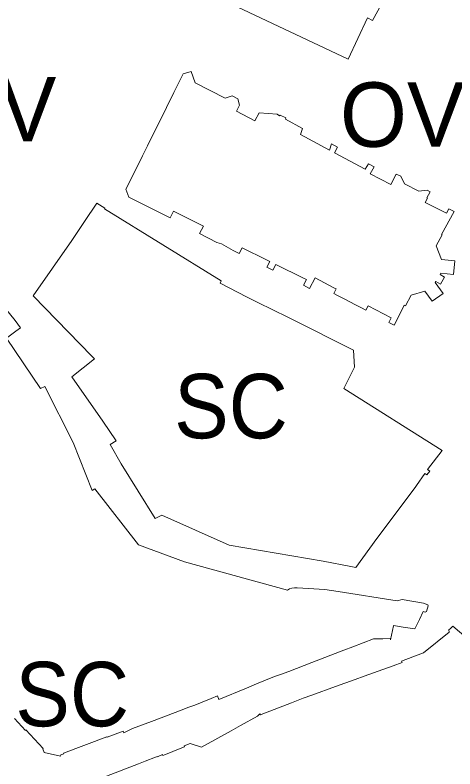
# Model space of a CAD drawing. Extents: x -650451 to -642268, y -1075216 to -1066610.
# Drawn here: x -647095.1 to -647013.1, y -1070712 to -1070571.6 of the extents above; entities that cross this region are included whole.
import ezdxf

# ---------------------------------------------------------------- set-up
doc = ezdxf.new("R2010")
doc.units = 0
doc.header["$LTSCALE"] = 4.8
for name, color, linetype, lineweight in [('11', 7, 'Continuous', 13), ('15', 7, 'Continuous', 13), ('17', 7, 'Continuous', 13)]:
    doc.layers.add(name, color=color, linetype=linetype, lineweight=lineweight)
doc.layers.add('62', color=7, linetype='Continuous')

msp = doc.modelspace()

# ---------------------------------------------------------------- linework, layer by layer
at = {"layer": '11'}
msp.add_lwpolyline([(-647024.48, -1070629.39), (-647025.44, -1070628.87), (-647025.03, -1070628.02), (-647029.3, -1070625.77), (-647029.75, -1070626.59), (-647030.56, -1070626.17), (-647031.68, -1070625.58), (-647033.78, -1070624.48), (-647034.9, -1070623.9), (-647035.7, -1070623.48), (-647035.28, -1070622.64), (-647035.69, -1070622.42), (-647039.19, -1070620.59), (-647040.22, -1070622.55), (-647041.33, -1070621.95), (-647040.78, -1070620.88), (-647041.32, -1070620.62), (-647046.5, -1070618.1), (-647047.06, -1070619.15), (-647048.19, -1070618.59), (-647047.63, -1070617.52), (-647048.26, -1070617.2), (-647052.75, -1070614.95), (-647053.32, -1070616), (-647054.45, -1070615.44), (-647056.63, -1070614.21), (-647057.48, -1070614.01), (-647060.7, -1070612.32), (-647060, -1070610.91), (-647065.56, -1070608.15), (-647066.2, -1070609.4), (-647067.57, -1070608.69), (-647073.87, -1070605.53), (-647074.41, -1070604.03), (-647072.28, -1070599.74), (-647071.34, -1070597.83), (-647070.42, -1070595.98), (-647066.86, -1070588.81), (-647065.48, -1070586.02), (-647063.75, -1070582.54), (-647062.29, -1070582.1), (-647061.55, -1070584.24), (-647055.92, -1070587.1), (-647054.64, -1070586.65), (-647053.57, -1070587.2), (-647053.26, -1070588.38), (-647053.83, -1070589.49), (-647050.39, -1070591.32), (-647049.61, -1070589.85), (-647046.24, -1070590.07), (-647045.8, -1070590.38), (-647045.72, -1070590.25), (-647044.64, -1070590.79), (-647044.73, -1070590.99), (-647041.51, -1070592.73), (-647041.93, -1070593.87), (-647036.48, -1070596.79), (-647036.14, -1070595.63), (-647035.01, -1070596.21), (-647035.56, -1070597.27), (-647029.84, -1070600.32), (-647029.26, -1070599.32), (-647028.17, -1070599.89), (-647028.9, -1070601.2), (-647025.09, -1070603.16), (-647024.06, -1070601.25), (-647023.22, -1070601.64), (-647022.51, -1070603.04), (-647019.84, -1070604.44), (-647018.29, -1070604.24), (-647017.76, -1070604.55), (-647018.38, -1070605.64), (-647018.26, -1070605.72), (-647018.68, -1070606.51), (-647014.74, -1070608.51), (-647014.26, -1070607.68), (-647013.28, -1070608.21), (-647015.66, -1070612.5), (-647015.53, -1070612.57), (-647016.63, -1070614.61), (-647015.64, -1070617.13), (-647013.19, -1070617.41), (-647013.41, -1070619.91), (-647015.78, -1070619.68), (-647015.92, -1070619.92), (-647015.06, -1070620.43), (-647015.83, -1070621.73), (-647016.69, -1070621.22), (-647016.82, -1070621.43), (-647015.35, -1070623.49), (-647017.36, -1070624.91), (-647018.73, -1070623.05), (-647021.27, -1070623.77), (-647022.33, -1070625.77), (-647022.59, -1070625.63), (-647022.72, -1070625.96)], close=True, dxfattribs=at)
at = {"layer": '15'}
for points in [[(-647055.79, -1070569.07), (-647033.01, -1070579.83), (-647029.44, -1070572.13), (-647028.52, -1070572.63), (-647026.14, -1070568.26), (-647049.52, -1070555.64), (-647050.37, -1070555.74), (-647051.14, -1070556.59), (-647052.77, -1070559.7), (-647056.79, -1070567.41), (-647056.8, -1070568.32)], [(-647024.48, -1070629.39), (-647022.72, -1070625.96), (-647022.59, -1070625.63), (-647022.33, -1070625.77), (-647021.27, -1070623.77), (-647018.73, -1070623.05), (-647017.36, -1070624.91), (-647015.35, -1070623.49), (-647016.82, -1070621.43), (-647016.69, -1070621.22), (-647015.83, -1070621.73), (-647015.06, -1070620.43), (-647015.92, -1070619.92), (-647015.78, -1070619.68), (-647013.41, -1070619.91), (-647013.19, -1070617.41), (-647015.64, -1070617.13), (-647016.63, -1070614.61), (-647015.53, -1070612.57), (-647015.66, -1070612.5), (-647013.28, -1070608.21), (-647014.26, -1070607.68), (-647014.74, -1070608.51), (-647018.68, -1070606.51), (-647018.26, -1070605.72), (-647018.38, -1070605.64), (-647017.76, -1070604.55), (-647018.29, -1070604.24), (-647019.84, -1070604.44), (-647022.51, -1070603.04), (-647023.22, -1070601.64), (-647024.06, -1070601.25), (-647025.09, -1070603.16), (-647028.9, -1070601.2), (-647028.17, -1070599.89), (-647029.26, -1070599.32), (-647029.84, -1070600.32), (-647035.56, -1070597.27), (-647035.01, -1070596.21), (-647036.14, -1070595.63), (-647036.48, -1070596.79), (-647041.93, -1070593.87), (-647041.51, -1070592.73), (-647044.73, -1070590.99), (-647044.64, -1070590.79), (-647045.72, -1070590.25), (-647045.8, -1070590.38), (-647046.24, -1070590.07), (-647049.61, -1070589.85), (-647050.39, -1070591.32), (-647053.83, -1070589.49), (-647053.26, -1070588.38), (-647053.57, -1070587.2), (-647054.64, -1070586.65), (-647055.92, -1070587.1), (-647061.55, -1070584.24), (-647062.29, -1070582.1), (-647063.75, -1070582.54), (-647065.48, -1070586.02), (-647066.86, -1070588.81), (-647070.42, -1070595.98), (-647071.34, -1070597.83), (-647072.28, -1070599.74), (-647074.41, -1070604.03), (-647073.87, -1070605.53), (-647067.57, -1070608.69), (-647066.2, -1070609.4), (-647065.56, -1070608.15), (-647060, -1070610.91), (-647060.7, -1070612.32), (-647057.48, -1070614.01), (-647056.63, -1070614.21), (-647054.45, -1070615.44), (-647053.32, -1070616), (-647052.75, -1070614.95), (-647048.26, -1070617.2), (-647047.63, -1070617.52), (-647048.19, -1070618.59), (-647047.06, -1070619.15), (-647046.5, -1070618.1), (-647041.32, -1070620.62), (-647040.78, -1070620.88), (-647041.33, -1070621.95), (-647040.22, -1070622.55), (-647039.19, -1070620.59), (-647035.69, -1070622.42), (-647035.28, -1070622.64), (-647035.7, -1070623.48), (-647034.9, -1070623.9), (-647033.78, -1070624.48), (-647031.68, -1070625.58), (-647030.56, -1070626.17), (-647029.75, -1070626.59), (-647029.3, -1070625.77), (-647025.03, -1070628.02), (-647025.44, -1070628.87)], [(-647031.61, -1070674.5), (-647027.69, -1070669.09), (-647020.55, -1070659.63), (-647020.29, -1070659.26), (-647018.73, -1070656.98), (-647018.36, -1070657.27), (-647017.8, -1070656.59), (-647018.23, -1070656.26), (-647015.52, -1070652.7), (-647033.86, -1070641.17), (-647031.82, -1070637.23), (-647032.05, -1070634.04), (-647043.52, -1070628.24), (-647043.89, -1070628.07), (-647047.43, -1070626.35), (-647049.48, -1070625.36), (-647051.94, -1070624.09), (-647056.86, -1070621.58), (-647056.66, -1070621.09), (-647078.39, -1070607.69), (-647078.34, -1070607.56), (-647079.85, -1070606.64), (-647082.13, -1070610.06), (-647084.5, -1070613.6), (-647091.69, -1070623.93), (-647080.75, -1070635.18), (-647080.29, -1070635.66), (-647084.48, -1070638.97), (-647078.73, -1070647.25), (-647076.21, -1070650.91), (-647077.36, -1070651.59), (-647075.28, -1070655.18), (-647068.99, -1070665.39), (-647067.73, -1070664.74), (-647055.22, -1070670.38), (-647037.7, -1070673.34), (-647032.55, -1070674.3)]]:
    msp.add_lwpolyline(points, close=True, dxfattribs=at)
for points in [[(-647095.18, -1070702.65), (-647093.12, -1070704.85), (-647093.04, -1070704.77), (-647089.83, -1070708.23), (-647089.9, -1070708.29), (-647089.65, -1070708.97), (-647086.59, -1070709.63), (-647086.54, -1070709.42), (-647086.01, -1070709.2), (-647086.03, -1070709.12), (-647077.98, -1070706.04), (-647077.94, -1070706.14), (-647074.94, -1070705.01), (-647074.84, -1070705.29), (-647073.19, -1070704.52), (-647071.32, -1070703.82), (-647069.19, -1070703.02), (-647067.04, -1070702.21), (-647063.97, -1070701.05), (-647062.9, -1070700.59), (-647061.56, -1070700.17), (-647060.23, -1070699.59), (-647058.57, -1070698.94), (-647057.37, -1070698.42), (-647057.13, -1070699.1), (-647051.98, -1070696.96), (-647050.11, -1070696.18), (-647046.76, -1070694.79), (-647045.66, -1070694.46), (-647044.1, -1070693.86), (-647039.8, -1070692.22), (-647033.83, -1070689.93), (-647032.15, -1070689.29), (-647028.29, -1070687.83), (-647026.57, -1070687.77), (-647025.22, -1070687.72), (-647025.17, -1070687.99), (-647024.61, -1070685.38), (-647024.6, -1070685.29), (-647022.8, -1070685.6), (-647020.63, -1070685.96), (-647019.75, -1070684.17), (-647019.05, -1070682.73), (-647018.7, -1070682.83), (-647018.46, -1070682.69), (-647018.15, -1070681.66), (-647018.2, -1070681.48), (-647019.02, -1070681.18), (-647022.95, -1070680.48), (-647023.89, -1070680.72), (-647034.88, -1070678.99), (-647037.37, -1070678.6), (-647042.52, -1070678.32), (-647043.03, -1070678.3), (-647043.55, -1070678.36), (-647043.94, -1070678.5), (-647044.35, -1070678.72), (-647063.52, -1070673.43), (-647072.05, -1070670.31), (-647080.21, -1070659.88), (-647080.69, -1070660.18), (-647084.24, -1070651.25), (-647089.51, -1070640.78), (-647090.36, -1070641.15), (-647096.65, -1070631.82), (-647094.91, -1070630.5), (-647094.07, -1070629.86), (-647095.06, -1070628.49), (-647096.9, -1070626.19)], [(-647011.04, -1070687.54), (-647013.55, -1070685.46), (-647013.99, -1070685.85), (-647014.28, -1070686.12), (-647014.23, -1070686.58), (-647019, -1070690.43), (-647020.99, -1070691.18), (-647023.07, -1070691.97), (-647022.99, -1070692.2), (-647024.64, -1070692.8), (-647026.56, -1070693.49), (-647030.06, -1070694.76), (-647031.73, -1070695.37), (-647035.4, -1070696.7), (-647039.82, -1070698.3), (-647041.38, -1070698.86), (-647042.04, -1070699.11), (-647043.58, -1070699.7), (-647049.23, -1070701.87), (-647049.38, -1070701.93), (-647049.5, -1070701.78), (-647049.92, -1070702.23), (-647053.06, -1070703.95), (-647054.81, -1070704.92), (-647060.32, -1070707.95), (-647062.45, -1070707.3), (-647063.59, -1070707.75), (-647063.52, -1070707.94), (-647064.61, -1070708.37), (-647066.75, -1070709.22), (-647067.55, -1070709.53), (-647067.62, -1070709.35), (-647068.52, -1070709.79), (-647068.55, -1070709.72), (-647068.92, -1070709.86), (-647070.83, -1070710.6), (-647072.09, -1070711.08), (-647084.01, -1070715.68)]]:
    msp.add_lwpolyline(points, dxfattribs=at)
at = {"layer": '17'}
msp.add_lwpolyline([(-647031.61, -1070674.5), (-647032.55, -1070674.3), (-647037.7, -1070673.34), (-647055.22, -1070670.38), (-647067.73, -1070664.74), (-647068.99, -1070665.39), (-647075.28, -1070655.18), (-647077.36, -1070651.59), (-647076.21, -1070650.91), (-647078.73, -1070647.25), (-647084.48, -1070638.97), (-647080.29, -1070635.66), (-647080.75, -1070635.18), (-647091.69, -1070623.93), (-647084.5, -1070613.6), (-647082.13, -1070610.06), (-647079.85, -1070606.64), (-647078.34, -1070607.56), (-647078.39, -1070607.69), (-647056.66, -1070621.09), (-647056.86, -1070621.58), (-647051.94, -1070624.09), (-647049.48, -1070625.36), (-647047.43, -1070626.35), (-647043.89, -1070628.07), (-647043.52, -1070628.24), (-647032.05, -1070634.04), (-647031.82, -1070637.23), (-647033.86, -1070641.17), (-647015.52, -1070652.7), (-647018.23, -1070656.26), (-647017.8, -1070656.59), (-647018.36, -1070657.27), (-647018.73, -1070656.98), (-647020.29, -1070659.26), (-647020.55, -1070659.63), (-647027.69, -1070669.09)], close=True, dxfattribs=at)
for points in [[(-647096.9, -1070626.19), (-647095.06, -1070628.49), (-647094.07, -1070629.86), (-647094.91, -1070630.5), (-647096.65, -1070631.82), (-647090.36, -1070641.15), (-647089.51, -1070640.78), (-647084.24, -1070651.25), (-647080.69, -1070660.18), (-647080.21, -1070659.88), (-647072.05, -1070670.31), (-647063.52, -1070673.43), (-647044.35, -1070678.72), (-647043.94, -1070678.5), (-647043.55, -1070678.36), (-647043.03, -1070678.3), (-647042.52, -1070678.32), (-647037.37, -1070678.6), (-647034.88, -1070678.99), (-647023.89, -1070680.72), (-647022.95, -1070680.48), (-647019.02, -1070681.18), (-647018.2, -1070681.48), (-647018.15, -1070681.66), (-647018.46, -1070682.69), (-647018.7, -1070682.83), (-647019.05, -1070682.73), (-647019.75, -1070684.17), (-647020.63, -1070685.96), (-647022.8, -1070685.6), (-647024.6, -1070685.29), (-647024.61, -1070685.38), (-647025.17, -1070687.99), (-647025.22, -1070687.72), (-647026.57, -1070687.77), (-647028.29, -1070687.83), (-647032.15, -1070689.29), (-647033.83, -1070689.93), (-647039.8, -1070692.22), (-647044.1, -1070693.86), (-647045.66, -1070694.46), (-647046.76, -1070694.79), (-647050.11, -1070696.18), (-647051.98, -1070696.96), (-647057.13, -1070699.1), (-647057.37, -1070698.42), (-647058.57, -1070698.94), (-647060.23, -1070699.59), (-647061.56, -1070700.17), (-647062.9, -1070700.59), (-647063.97, -1070701.05), (-647067.04, -1070702.21), (-647069.19, -1070703.02), (-647071.32, -1070703.82), (-647073.19, -1070704.52), (-647074.84, -1070705.29), (-647074.94, -1070705.01), (-647077.94, -1070706.14), (-647077.98, -1070706.04), (-647086.03, -1070709.12), (-647086.01, -1070709.2), (-647086.54, -1070709.42), (-647086.59, -1070709.63), (-647089.65, -1070708.97), (-647089.9, -1070708.29), (-647089.83, -1070708.23), (-647093.04, -1070704.77), (-647093.12, -1070704.85), (-647095.18, -1070702.65)], [(-647084.01, -1070715.68), (-647072.09, -1070711.08), (-647070.83, -1070710.6), (-647068.92, -1070709.86), (-647068.55, -1070709.72), (-647068.52, -1070709.79), (-647067.62, -1070709.35), (-647067.55, -1070709.53), (-647066.75, -1070709.22), (-647064.61, -1070708.37), (-647063.52, -1070707.94), (-647063.59, -1070707.75), (-647062.45, -1070707.3), (-647060.32, -1070707.95), (-647054.81, -1070704.92), (-647053.06, -1070703.95), (-647049.92, -1070702.23), (-647049.5, -1070701.78), (-647049.38, -1070701.93), (-647049.23, -1070701.87), (-647043.58, -1070699.7), (-647042.04, -1070699.11), (-647041.38, -1070698.86), (-647039.82, -1070698.3), (-647035.4, -1070696.7), (-647031.73, -1070695.37), (-647030.06, -1070694.76), (-647026.56, -1070693.49), (-647024.64, -1070692.8), (-647022.99, -1070692.2), (-647023.07, -1070691.97), (-647020.99, -1070691.18), (-647019, -1070690.43), (-647014.23, -1070686.58), (-647014.28, -1070686.12), (-647013.99, -1070685.85), (-647013.55, -1070685.46), (-647011.04, -1070687.54)]]:
    msp.add_lwpolyline(points, dxfattribs=at)

# ---------------------------------------------------------------- texts
at = {"layer": '62'}
for s, p in [('PV', (-647108.785, -1070595.151)), ('OV.4', (-647034.557, -1070596.157))]:
    msp.add_text(s, height=12, dxfattribs=at).set_placement(p)
at = {"layer": '62', "width": 0.95}
for p in [(-647065.448, -1070650.449), (-647095.02, -1070704.091)]:
    msp.add_text('SC', height=12, dxfattribs=at).set_placement(p)

doc.saveas('drawing.dxf')
